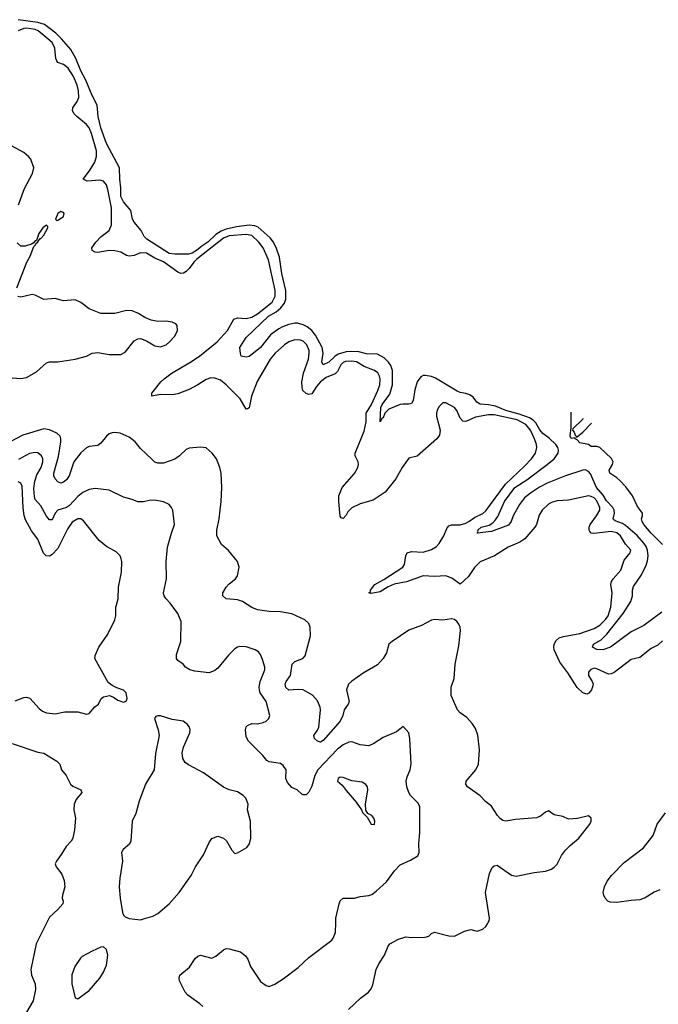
# Model space of a CAD drawing. Header units: inches. Extents: x 1473912 to 1647258, y 640388 to 773423.
# Tile 310 of 420: x 1532642 to 1537120, y 749426 to 756329. Entities that reach past the tile are written whole.
import ezdxf

# ---------------------------------------------------------------- set-up
doc = ezdxf.new("R2010")
doc.units = ezdxf.units.IN
doc.header["$MEASUREMENT"] = 0
doc.layers.add('B5734', color=7, linetype='Continuous')
doc.layers.add('B5735', color=7, linetype='Continuous')

msp = doc.modelspace()

# ---------------------------------------------------------------- linework, layer by layer
at = {"layer": 'B5734', "color": 5}
for points, elevation in [([(1532831.2, 750000), (1532756.9, 749850), (1532720.2, 749670), (1532723.6, 749630), (1532749.1, 749569.1), (1532753.4, 749530), (1532736.6, 749450), (1532689.7, 749370.3)], 740), ([(1533925.6, 749410), (1533904.8, 749430), (1533821.6, 749490), (1533802.4, 749510), (1533762.4, 749590), (1533759.6, 749610), (1533764.5, 749630), (1533833.1, 749686.9), (1533872.1, 749747.9), (1533890, 749762.8), (1533910, 749770.8), (1533990, 749750.5), (1534017.1, 749762.9), (1534070, 749807.7), (1534090, 749816.3), (1534110, 749815.5), (1534190, 749793.4), (1534224.7, 749764.7), (1534242, 749742), (1534260.7, 749690), (1534330, 749586), (1534370, 749558), (1534390, 749551), (1534430, 749566), (1534490, 749604.9), (1534595.5, 749684.5), (1534670, 749754.9), (1534830, 749874.8), (1534840.9, 749890), (1534857, 749930), (1534858, 750000)], 740), ([(1534947, 749390), (1535031.2, 749468.8), (1535088.6, 749511.4), (1535106.6, 749533.4), (1535118.3, 749561.7), (1535140.8, 749670), (1535160.7, 749710), (1535200.8, 749770), (1535225.7, 749834.3), (1535238, 749850), (1535297.4, 749882.6), (1535350, 749899.6), (1535390, 749894.9), (1535484.1, 749895.9), (1535510, 749904.7), (1535530, 749922), (1535550, 749930.8), (1535650, 749906), (1535690, 749904.7), (1535762, 749938), (1535806, 749950), (1535850, 749938.8), (1535890, 749953.4), (1535910, 749970.7), (1535922.9, 749990), (1535927.8, 750000)], 720)]:
    msp.add_lwpolyline(points, dxfattribs=dict(at, elevation=elevation))
at = {"layer": 'B5734', "color": 5, "elevation": 760}
msp.add_lwpolyline([(1533230, 749829.2), (1533210, 749826), (1533150, 749799.5), (1533079.7, 749760.3), (1533067, 749750), (1533028.2, 749691.8), (1533007.5, 749632.5), (1533006.4, 749570), (1533030, 749471), (1533050, 749464), (1533130, 749523), (1533204.5, 749610), (1533230, 749650.7), (1533250, 749701), (1533258.9, 749770), (1533251.1, 749811.1)], close=True, dxfattribs=at)
at = {"layer": 'B5735', "color": 5}
for points, elevation in [([(1537145.2, 752174.8), (1537018, 752082), (1536930, 752036.1), (1536785.3, 751930), (1536730, 751910.8), (1536690, 751913), (1536659.5, 751930), (1536665.6, 751950), (1536719.1, 751980.9), (1536758.8, 752021.2), (1536873.3, 752166.7), (1536926.7, 752250), (1536939.9, 752290), (1536939.9, 752330), (1536945.3, 752354.7), (1537002.1, 752437.9), (1537035.2, 752504.8), (1537044.8, 752535.2), (1537048.3, 752570), (1537043.2, 752610), (1537034.6, 752634.6), (1537019.1, 752659.1), (1536971.8, 752711.8), (1536890, 752783.4), (1536870, 752797.1), (1536816.5, 752816.4), (1536805.5, 752825.5), (1536802.8, 752830), (1536811.8, 752870), (1536810.5, 752890), (1536801.3, 752910), (1536756.8, 752956.8), (1536734.3, 752994.3), (1536686.6, 753050), (1536645.1, 753145.1), (1536630, 753162.5), (1536610, 753171.9), (1536590, 753169.8), (1536470, 753129.9), (1536340.3, 753079.7), (1536287.8, 753052.2), (1536223, 753010), (1536182.6, 752977.4), (1536145.5, 752930), (1536102, 752850), (1536088.9, 752810), (1536070, 752785.7), (1535950, 752740.5), (1535849.7, 752729.7), (1535856.9, 752743.1), (1535855.3, 752750), (1535878.5, 752770), (1535934.2, 752785.8), (1535959.2, 752800.8), (1535978.5, 752821.5), (1535994.4, 752845.6), (1536042.2, 752950), (1536114.8, 753050), (1536196.9, 753103.1), (1536341.4, 753210), (1536388.9, 753251.1), (1536417.1, 753290), (1536420.3, 753310), (1536415.1, 753330), (1536400.3, 753350), (1536355, 753395), (1536310, 753428.4), (1536290, 753453), (1536261.5, 753501.5), (1536241.6, 753521.6), (1536217.1, 753537.1), (1536144.4, 753564.4), (1536050, 753589.9), (1535978.5, 753618.5), (1535930, 753628.9), (1535870, 753633.4), (1535848.3, 753648.3), (1535821.7, 753681.7), (1535797.8, 753697.8), (1535770, 753708.4), (1535730, 753716), (1535710, 753725.6), (1535556.7, 753816.7), (1535530, 753827), (1535485.2, 753834.8), (1535470, 753833.4), (1535455.5, 753824.5), (1535429.6, 753790.4), (1535413.4, 753733.4), (1535401.8, 753658.2), (1535390, 753637.7), (1535370, 753632.5), (1535330, 753634), (1535310, 753629.9), (1535230, 753599.1), (1535201.7, 753570), (1535190, 753537.2), (1535184, 753536), (1535170, 753509.3), (1535174.7, 753610), (1535182.5, 753630), (1535237.5, 753702.5), (1535256, 753770), (1535256.7, 753870), (1535243.9, 753903.9), (1535227.7, 753927.7), (1535197.2, 753957.2), (1535150, 753982.8), (1535074, 753986), (1535019.5, 753999.5), (1534970, 754003.1), (1534930, 753999.3), (1534876.1, 753983.9), (1534852.2, 753967.8), (1534810, 753928.1), (1534769.1, 753909.1), (1534759.8, 753930), (1534768.9, 753990), (1534763.9, 754030), (1534716.7, 754116.7), (1534690, 754149.9), (1534656.6, 754176.6), (1534630, 754189.9), (1534590, 754201.1), (1534570, 754201.1), (1534530, 754191.9), (1534484.8, 754175.2), (1534459.5, 754160.5), (1534401.2, 754118.8), (1534330, 754030.9), (1534270, 753982), (1534250, 753968.3), (1534230, 753962.4), (1534195.3, 753970), (1534189.3, 753989.3), (1534186, 754030), (1534230, 754100.3), (1534387.5, 754250), (1534439.4, 754280.6), (1534472.3, 754307.7), (1534498.1, 754341.9), (1534508.5, 754370), (1534506.9, 754430), (1534479, 754550), (1534464.3, 754664.3), (1534443.7, 754723.7), (1534421.9, 754770), (1534398.6, 754798.6), (1534314.7, 754874.7), (1534290, 754884.4), (1534250, 754888.2), (1534162.6, 754877.4), (1534090, 754860.6), (1534053.8, 754846.2), (1534017.5, 754822.5), (1533961.4, 754770), (1533917.8, 754742.2), (1533882, 754710), (1533850, 754692), (1533826, 754686), (1533730, 754684.5), (1533690, 754689.9), (1533534.3, 754790), (1533515.6, 754810), (1533492.7, 754850), (1533445.2, 754910), (1533433.2, 754930), (1533420.9, 754990), (1533370, 755052.3), (1533350, 755089.4), (1533351.3, 755150), (1533343.5, 755210), (1533342.4, 755290), (1533250, 755461.1), (1533211.6, 755570), (1533191.7, 755650), (1533186, 755730), (1533150, 755796.9), (1533105.5, 755905.5), (1533070, 755970.9), (1533036.2, 756056.2), (1532999.5, 756119.5), (1532935.6, 756195.6), (1532894.8, 756234.8), (1532814.6, 756294.6), (1532769.7, 756309.7), (1532630, 756328.9)], 660), ([(1537150, 751975.1), (1537117, 751943), (1537070, 751920.3), (1536990, 751857), (1536930, 751843.1), (1536810, 751752.4), (1536790, 751743.1), (1536770, 751741.3), (1536690, 751778.6), (1536670, 751781.4), (1536645.8, 751774.2), (1536630, 751755.6), (1536629.3, 751730), (1536655.3, 751690), (1536662.4, 751670), (1536660.9, 751659.1), (1536650.5, 751630), (1536633.7, 751606.3), (1536618.8, 751601.2), (1536590, 751609.6), (1536550, 751646.6), (1536486.2, 751750), (1536430, 751825.6), (1536389.1, 751910), (1536386.2, 751930), (1536389.8, 751950.2), (1536403.9, 751976.1), (1536424.8, 751995.2), (1536455.4, 752004.6), (1536570, 752024.7), (1536670, 752060.6), (1536710, 752084.7), (1536750, 752122.6), (1536767.5, 752150), (1536786.4, 752210), (1536795.8, 752310), (1536788.1, 752370), (1536792.2, 752390), (1536803.2, 752410), (1536857.2, 752470), (1536880.5, 752539.5), (1536922.4, 752590), (1536927.6, 752610), (1536890, 752652.3), (1536854, 752710), (1536830, 752732.1), (1536790, 752740.7), (1536667.8, 752727.8), (1536650, 752729.8), (1536639.9, 752739.9), (1536634, 752750), (1536634.2, 752770), (1536641.6, 752790), (1536686.6, 752850), (1536709.8, 752890), (1536708.9, 752910), (1536690, 752954.8), (1536670, 752976.5), (1536650, 752987.1), (1536630, 752989.7), (1536490, 752960.5), (1536410, 752954.8), (1536370, 752943.5), (1536350, 752932.3), (1536305.2, 752890), (1536285.4, 752854.5), (1536264.9, 752790), (1536253.2, 752770), (1536185, 752690), (1536150, 752667), (1536067.4, 752630), (1535970.5, 752570), (1535871.5, 752528.5), (1535830.8, 752489.2), (1535790, 752425.7), (1535730, 752371.2), (1535672.8, 752412.8), (1535630, 752430.5), (1535550, 752426.1), (1535470.4, 752430.4), (1535353.3, 752386.7), (1535268.4, 752371.6), (1535226.4, 752353.6), (1535170, 752317), (1535106.9, 752306.9), (1535089.7, 752309.7), (1535100.9, 752319.1), (1535102.2, 752330), (1535132.1, 752370), (1535196.3, 752403.7), (1535327.3, 752490), (1535340.7, 752510), (1535349.6, 752570.4), (1535359, 752590), (1535390, 752599.3), (1535470, 752595.3), (1535530, 752614.7), (1535563.9, 752636.1), (1535584.2, 752655.8), (1535615.2, 752710), (1535637.2, 752762.8), (1535650, 752779.7), (1535670, 752786.8), (1535730, 752787.8), (1535770, 752798.8), (1535792.2, 752810), (1535830, 752839.5), (1535890, 752866.4), (1535910, 752884.8), (1536047.5, 753072.5), (1536182.3, 753197.7), (1536231.2, 753250), (1536259.9, 753290), (1536268.1, 753330), (1536265.6, 753350), (1536252.4, 753390), (1536224.6, 753450), (1536190.8, 753490), (1536130, 753523.4), (1535970, 753559), (1535930, 753558.1), (1535837.8, 753542.2), (1535770, 753512.4), (1535750, 753514.8), (1535730, 753534.3), (1535708.2, 753588.2), (1535690, 753609.7), (1535630, 753642), (1535610, 753643.6), (1535583.2, 753616.8), (1535569.3, 753590.7), (1535564.9, 753570), (1535565.2, 753550), (1535591.3, 753450), (1535584.6, 753415.4), (1535566.5, 753390), (1535430, 753269.5), (1535370, 753254), (1535323.8, 753190), (1535280.3, 753110), (1535204.2, 753015.8), (1535119.7, 752960.3), (1535030, 752934.3), (1534970, 752906.6), (1534942, 752878), (1534930, 752854.5), (1534910, 752832.3), (1534896.5, 752836.5), (1534890, 752848), (1534879.2, 752950), (1534880.4, 752990), (1534903.9, 753050), (1534990, 753146.2), (1535013.8, 753190), (1535018.2, 753210), (1535015.5, 753230), (1534993.1, 753270), (1534994.4, 753290), (1535056.9, 753443.1), (1535071.9, 753510), (1535071.5, 753570), (1535108.1, 753630), (1535153.7, 753730), (1535167.2, 753770), (1535170.4, 753810), (1535165.6, 753830), (1535152.5, 753852.5), (1535130.9, 753870), (1535058.3, 753898.2), (1535004, 753930), (1534970, 753936), (1534926.9, 753933.1), (1534910, 753926), (1534894, 753910), (1534870, 753863.5), (1534854.1, 753845.9), (1534790, 753820.3), (1534750.1, 753790), (1534722.3, 753757.7), (1534690, 753706.5), (1534670, 753702.1), (1534650, 753708.1), (1534626.7, 753730), (1534621.5, 753750), (1534620.1, 753790), (1534632.5, 753850), (1534665.9, 753950), (1534672.4, 753990), (1534670.9, 754010), (1534654.7, 754050), (1534630, 754074.1), (1534610, 754083), (1534570, 754083.4), (1534530, 754070.6), (1534498.6, 754050), (1534433.7, 753990), (1534399, 753950), (1534307.1, 753792.9), (1534267.4, 753690), (1534250, 753607), (1534238.7, 753601.3), (1534230, 753598.9), (1534187, 753670), (1534088.9, 753770), (1534050, 753801), (1534010, 753816.3), (1533982.4, 753817.6), (1533950, 753807.4), (1533892, 753768), (1533830, 753735.8), (1533750, 753706.8), (1533710, 753699), (1533630, 753701.2), (1533569.2, 753690), (1533568.5, 753710), (1533631.8, 753790), (1533655.5, 753810), (1533710, 753852), (1533835.1, 753924.9), (1533903.2, 753970), (1534027, 754070), (1534099, 754150), (1534144.4, 754230), (1534170, 754237.6), (1534230, 754234.3), (1534270, 754244.2), (1534310, 754266.2), (1534412.1, 754347.9), (1534432.9, 754390), (1534434.2, 754430), (1534386.3, 754646.3), (1534350, 754728.7), (1534318.1, 754770), (1534270, 754814.8), (1534230, 754822.9), (1534110, 754812.9), (1534070, 754797.1), (1533883.9, 754650), (1533862.4, 754630), (1533830, 754584), (1533810, 754563.9), (1533790, 754551.9), (1533770.7, 754549.3), (1533750, 754558.4), (1533650, 754631.5), (1533590, 754656.2), (1533530, 754691.7), (1533490, 754694.6), (1533443.3, 754676.7), (1533410, 754672.1), (1533390, 754675), (1533350, 754698.9), (1533310, 754708.2), (1533270, 754709.9), (1533190, 754697.1), (1533170, 754698.5), (1533149.8, 754709.8), (1533148.7, 754730), (1533176.2, 754770), (1533212.7, 754810), (1533268.4, 754850), (1533285.9, 754890), (1533285.9, 755010), (1533259.1, 755139.1), (1533250, 755170.7), (1533230, 755196.2), (1533203.2, 755203.2), (1533115.8, 755195.8), (1533085.7, 755210), (1533131.5, 755268.5), (1533167.5, 755330), (1533179.4, 755370), (1533181.3, 755410), (1533146.2, 755530), (1533130, 755570.7), (1533110, 755594.1), (1533042.9, 755650), (1533023.7, 755670), (1533012.5, 755690), (1533015.3, 755710), (1533045.1, 755754.9), (1533055.9, 755784.1), (1533054.7, 755830), (1533044.3, 755870), (1533019.9, 755930), (1532981.2, 755990), (1532950, 756015.4), (1532909.9, 756029.9), (1532901.1, 756041.1), (1532895.7, 756055.7), (1532887.9, 756130), (1532869, 756170), (1532770.3, 756250), (1532750, 756260.2), (1532690, 756270.4), (1532670, 756267.3), (1532630, 756251.2)], 680), ([(1532633.2, 755030), (1532675, 755145), (1532731.7, 755250), (1532740.4, 755290), (1532720.5, 755350), (1532703.6, 755370), (1532670, 755396.9), (1532584.4, 755444.4)], 720), ([(1532622.2, 754450), (1532692.1, 754627.9), (1532715.3, 754670), (1532741.2, 754738.8), (1532752.7, 754750), (1532757.2, 754762.8), (1532768, 754770), (1532766, 754774), (1532770, 754772), (1532784.7, 754795.3), (1532790, 754796), (1532810, 754818.8), (1532839, 754870), (1532839, 754879), (1532830, 754888), (1532803, 754870), (1532776.3, 754830), (1532758.8, 754781.2), (1532750, 754779), (1532737.3, 754762.7), (1532724.1, 754755.9), (1532679.5, 754740.5), (1532650, 754741.6), (1532624.2, 754764.2)], 720), ([(1532590, 753818.4), (1532650, 753812.6), (1532690, 753819.6), (1532759.6, 753860.4), (1532830, 753924.2), (1532850, 753930.3), (1532910, 753930.3), (1533030, 753948.9), (1533109.2, 753970), (1533150, 753990.3), (1533170, 753993.8), (1533190, 753994.7), (1533270, 753982.3), (1533350, 753981.7), (1533381.8, 753998.2), (1533443.3, 754076.7), (1533470, 754092.4), (1533490, 754094), (1533530, 754077.8), (1533590, 754043.2), (1533630, 754034.3), (1533668.3, 754050), (1533692.5, 754070), (1533729.8, 754110), (1533748.3, 754150), (1533745.6, 754185.6), (1533735.6, 754195.6), (1533710, 754207.6), (1533670, 754215.8), (1533610, 754213.3), (1533562.7, 754222.7), (1533520.1, 754240.1), (1533474, 754270), (1533430, 754286.9), (1533390, 754289.7), (1533310, 754269.7), (1533210, 754268.9), (1533130, 754301.2), (1533070, 754347.1), (1533030, 754364.7), (1532950, 754358.5), (1532890, 754374.3), (1532810, 754367.6), (1532750, 754397.7), (1532730, 754402.2), (1532650, 754383), (1532627.9, 754387.9)], 720), ([(1537149.8, 752650), (1537069.8, 752730), (1537019.3, 752790), (1537006, 752810), (1537001.2, 752830), (1537009, 752850), (1537009, 752870), (1536974.9, 752914.9), (1536938.8, 752990), (1536892.7, 753052.7), (1536850, 753097.4), (1536830, 753117), (1536779.2, 753150), (1536775, 753170), (1536799.7, 753210), (1536803.3, 753230), (1536792, 753252), (1536710, 753329.9), (1536690, 753335.7), (1536650, 753336.8), (1536630, 753350.6), (1536570, 753361.5), (1536550, 753383.5), (1536537, 753390), (1536537, 753397), (1536510, 753392.4), (1536502.9, 753410), (1536509.8, 753469.8), (1536509, 753570), (1536508, 753576.2)], 640), ([(1536592.3, 753533.5), (1536590, 753528.5), (1536520.5, 753459.5), (1536519.1, 753450), (1536530, 753437.3), (1536536.5, 753416.5), (1536544, 753410), (1536544, 753404), (1536550, 753404.9), (1536590, 753436.3), (1536650.6, 753501.2)], 640), ([(1535927.8, 750000), (1535932.8, 750010), (1535935.8, 750030), (1535908.3, 750210), (1535936.6, 750343.4), (1535954.2, 750385.8), (1535970, 750397.3), (1535990, 750400.7), (1536091.3, 750331.3), (1536123.9, 750323.9), (1536249.8, 750350.2), (1536330, 750360.3), (1536370, 750374), (1536390, 750387), (1536410, 750408.4), (1536440.8, 750470), (1536470, 750505.5), (1536501.3, 750538.7), (1536561.6, 750590), (1536639, 750690), (1536648.7, 750710), (1536648, 750730), (1536630, 750748), (1536552.5, 750727.5), (1536490, 750722.9), (1536450, 750742.4), (1536390, 750755.1), (1536350, 750781.6), (1536330, 750774), (1536294.2, 750745.8), (1536266.8, 750733.2), (1536117.7, 750722.2), (1536050, 750709.6), (1536030, 750715.1), (1536010, 750729.6), (1535993.3, 750750), (1535950, 750814), (1535907, 750847), (1535870, 750886.6), (1535780.9, 750950), (1535769.4, 750970), (1535772.3, 750990), (1535840.7, 751070), (1535858.4, 751110), (1535865.1, 751210), (1535853.4, 751313.4), (1535838.9, 751358.9), (1535814.9, 751394.9), (1535776.9, 751436.9), (1535729.7, 751469.7), (1535712.3, 751490), (1535667, 751590), (1535667, 751650), (1535687.6, 751710), (1535695.8, 751810), (1535720.3, 751939.7), (1535732.5, 752047.5), (1535730.4, 752070), (1535722, 752090), (1535710, 752107.2), (1535690, 752123.4), (1535670, 752129.1), (1535610, 752118.3), (1535550, 752124.2), (1535530, 752120.2), (1535459, 752081), (1535370, 752049.9), (1535253, 751970), (1535230.7, 751950), (1535213.7, 751890), (1535190.4, 751850), (1535150, 751806), (1535050, 751747.6), (1534970, 751691.6), (1534947.2, 751670), (1534933.4, 751630), (1534951.8, 751550), (1534944.9, 751530), (1534917.6, 751490), (1534908.5, 751450), (1534888.3, 751410), (1534770, 751275.6), (1534750, 751264), (1534730, 751271.3), (1534709.7, 751290), (1534705.1, 751310), (1534731.2, 751348.8), (1534739.1, 751370), (1534751, 751490), (1534749.9, 751510), (1534730, 751553.3), (1534694.1, 751594.1), (1534630, 751629.8), (1534590, 751634.1), (1534530, 751627.2), (1534507.4, 751647.4), (1534502.3, 751670), (1534510.8, 751690), (1534541.2, 751730), (1534552.4, 751810), (1534571.4, 751828.6), (1534627.3, 751850), (1534644, 751870), (1534681, 752010), (1534679.7, 752070), (1534670, 752096), (1534641, 752121), (1534550, 752162.9), (1534470, 752176.4), (1534390, 752178.7), (1534308.9, 752191.1), (1534270, 752207), (1534204.2, 752250), (1534170, 752260.5), (1534090, 752269.7), (1534066.9, 752290), (1534066, 752310), (1534090, 752350.4), (1534110, 752373.7), (1534155.6, 752410), (1534169.6, 752430), (1534181.1, 752490), (1534169.6, 752530), (1534107, 752607), (1534057.2, 752650), (1534024.5, 752710), (1534023.6, 752750), (1534039.7, 752830), (1534055.1, 752950), (1534058.9, 753050), (1534054.5, 753150), (1534046.2, 753190), (1534022, 753250), (1533990.7, 753290.7), (1533950, 753326.3), (1533910, 753332.1), (1533830, 753324.4), (1533810, 753315.4), (1533762, 753270), (1533730, 753247.2), (1533650, 753219.1), (1533610, 753220.5), (1533590, 753227.8), (1533570, 753245.6), (1533490, 753323.5), (1533450.4, 753370.4), (1533410, 753401.8), (1533346, 753430), (1533310, 753435), (1533290, 753432.9), (1533270, 753425), (1533250, 753409.8), (1533210, 753361), (1533190, 753344.7), (1533130, 753335.8), (1533110, 753328.3), (1533070, 753291.9), (1533021.7, 753230), (1532989.1, 753130), (1532970, 753104), (1532950, 753086.3), (1532930, 753079.6), (1532910, 753089.6), (1532890, 753109.6), (1532880.8, 753130), (1532880.6, 753150), (1532912.7, 753267.3), (1532929.1, 753369.1), (1532929.8, 753390), (1532924.5, 753410), (1532902.6, 753430), (1532850, 753453.6), (1532810, 753460.9), (1532664.1, 753415.9), (1532570, 753368.1)], 720), ([(1534858, 750000), (1534858.4, 750030), (1534883, 750130), (1534890, 750150.7), (1534909.3, 750170), (1534990, 750170.3), (1535030, 750181.7), (1535090, 750188.4), (1535110, 750195.8), (1535141.9, 750218.1), (1535214.7, 750285.3), (1535270, 750362.6), (1535310, 750404.4), (1535383.2, 750436.8), (1535433.2, 750466.8), (1535444, 750490), (1535441.6, 750550), (1535447.4, 750630), (1535448, 750810), (1535436.5, 750836.5), (1535383, 750890), (1535369.7, 750910), (1535357.4, 750950), (1535352.8, 750990), (1535358.3, 751021.7), (1535379.6, 751070), (1535387.5, 751112.5), (1535378, 751290), (1535369.5, 751329.5), (1535330, 751374), (1535284.7, 751335.3), (1535190, 751295.8), (1535126.1, 751253.9), (1535090, 751238.3), (1535030, 751244.4), (1534970, 751265.1), (1534950, 751263.1), (1534910, 751246), (1534870, 751213.6), (1534731.8, 751070), (1534710.9, 751030), (1534690, 750955.3), (1534670, 750914), (1534650, 750895.3), (1534630, 750895.3), (1534620.2, 750900.2), (1534588, 750930), (1534550, 750945.2), (1534520.7, 750980.7), (1534508.6, 751010), (1534509.7, 751070), (1534490, 751100.5), (1534470, 751114), (1534390, 751124.7), (1534374.5, 751134.5), (1534347.4, 751170), (1534246.9, 751270), (1534230, 751301.2), (1534224.8, 751350), (1534229.8, 751370.2), (1534239.1, 751380.9), (1534270, 751394.6), (1534310, 751392.6), (1534350, 751400.7), (1534370, 751410.3), (1534389.7, 751430), (1534394.8, 751450), (1534369.8, 751550), (1534328.8, 751610), (1534322.5, 751630), (1534320.7, 751650), (1534326.9, 751690), (1534361.2, 751770), (1534360.3, 751790), (1534344.4, 751844.4), (1534330, 751879.3), (1534316.8, 751896.8), (1534292.2, 751912.2), (1534230, 751932.8), (1534186.2, 751933.8), (1534170, 751929.4), (1534150, 751917.2), (1534106.9, 751873.1), (1534030, 751782.7), (1534010, 751766), (1533970, 751749.3), (1533870, 751760.7), (1533835.3, 751770), (1533805.2, 751790), (1533789.2, 751810), (1533750, 751836), (1533740.7, 751850), (1533742.3, 751877.7), (1533772, 751970), (1533773.3, 752110), (1533750, 752166.6), (1533698, 752238), (1533667.3, 752270), (1533654, 752290), (1533649.7, 752310), (1533672, 752410), (1533668.2, 752530), (1533678.3, 752630), (1533705.1, 752730), (1533727.6, 752790), (1533714.5, 752890), (1533706.6, 752910), (1533689.7, 752929.7), (1533649.7, 752949.7), (1533590, 752959.7), (1533550, 752957.4), (1533510, 752948.3), (1533470, 752948.2), (1533430, 752965.6), (1533370, 752981.6), (1533270, 753031.6), (1533170, 753042.7), (1533130, 753035.9), (1533084.9, 753015.1), (1533050, 752986), (1532990, 752922.5), (1532970, 752909.9), (1532908.5, 752890), (1532891.5, 752870), (1532870, 752822.9), (1532850, 752822), (1532830, 752847.1), (1532790, 752919.7), (1532750, 752964.7), (1532745, 752985), (1532741.3, 753041.3), (1532747.4, 753092.6), (1532762.6, 753137.4), (1532792.7, 753190), (1532804.7, 753230), (1532804.1, 753250), (1532795.6, 753270), (1532770, 753291.1), (1532750, 753294.8), (1532710, 753287.6), (1532633.6, 753246.4)], 740), ([(1532610, 751554.4), (1532670, 751577.6), (1532690, 751579.3), (1532711.7, 751571.7), (1532778.8, 751498.8), (1532801.8, 751481.8), (1532830, 751470.2), (1532890, 751463.2), (1532957.2, 751477.2), (1533050, 751476.4), (1533110, 751460.7), (1533130, 751464), (1533169.6, 751510.4), (1533194, 751530), (1533214, 751570), (1533230, 751580.7), (1533270.7, 751590.7), (1533299.1, 751579.1), (1533330, 751558), (1533370, 751544.7), (1533388.4, 751551.6), (1533395.3, 751570), (1533388.7, 751610), (1533370, 751628.7), (1533323.7, 751643.7), (1533290, 751661.2), (1533262.9, 751682.9), (1533169.4, 751850), (1533170, 751872), (1533196, 751930), (1533259.3, 752020.7), (1533310, 752122), (1533315.6, 752150), (1533315.6, 752210), (1533332.5, 752267.5), (1533335.1, 752350), (1533354.5, 752454.5), (1533357.6, 752530), (1533354, 752550), (1533347, 752570), (1533318.8, 752598.8), (1533250, 752635.6), (1533198.2, 752678.2), (1533090, 752815.8), (1533069.7, 752829.7), (1533050, 752829.8), (1533010, 752806.4), (1532978.4, 752761.6), (1532910, 752621.4), (1532870, 752578.4), (1532850, 752568.8), (1532828, 752570), (1532808.7, 752588.7), (1532770, 752686), (1532724.8, 752744.8), (1532681.6, 752821.6), (1532672.6, 752852.6), (1532666.5, 752906.5), (1532658.4, 753058.4), (1532650, 753078.9), (1532630, 753089.8)], 760), ([(1532590, 751254), (1532770, 751194.4), (1532810, 751185.7), (1532902.8, 751130), (1532922.8, 751110), (1532934.8, 751070), (1532968, 751030), (1532997.1, 750970), (1533014.3, 750954.3), (1533070.8, 750930), (1533077.3, 750910), (1533038, 750862), (1533024.4, 750830), (1533020.4, 750790), (1533032.2, 750730), (1533025.7, 750650), (1533015.3, 750590), (1533003.8, 750570), (1532967, 750533), (1532937.5, 750482.5), (1532899.3, 750430), (1532890.5, 750410), (1532897.1, 750390), (1532938.2, 750338.2), (1532953.9, 750293.9), (1532958, 750250), (1532941.6, 750190), (1532940.5, 750170), (1532947.3, 750150), (1532944, 750130), (1532910, 750089.6), (1532850, 750038), (1532831.2, 750000)], 740), ([(1537130, 750227.6), (1537090, 750211.3), (1537028.2, 750171.8), (1536990, 750158.5), (1536930, 750154.8), (1536830, 750139.1), (1536783.1, 750143.1), (1536766, 750150), (1536747, 750170), (1536737, 750190), (1536734, 750210), (1536742, 750250), (1536761.3, 750290), (1536791.1, 750330), (1536880, 750420), (1537017.1, 750522.9), (1537082.9, 750610), (1537112.1, 750690), (1537170, 750767.9)], 680)]:
    msp.add_lwpolyline(points, dxfattribs=dict(at, elevation=elevation))
for points, elevation in [([(1532930, 754983.7), (1532908.2, 754970), (1532892, 754930), (1532902, 754922), (1532910, 754922.8), (1532949.2, 754950), (1532953.6, 754970), (1532950, 754976)], 720), ([(1533630, 751449.2), (1533611, 751449), (1533596.9, 751443.1), (1533586, 751430), (1533613, 751350), (1533620.5, 751310), (1533595.2, 751184.8), (1533583.8, 751070), (1533523.8, 750970), (1533480.3, 750850), (1533457.2, 750762.8), (1533430.6, 750710), (1533422, 750570), (1533412.1, 750547.9), (1533367.8, 750512.2), (1533355.2, 750490), (1533363.6, 750430), (1533344.9, 750310), (1533340.4, 750250), (1533345.3, 750170), (1533361.6, 750070), (1533370.4, 750050.4), (1533380.3, 750040.3), (1533410, 750027.3), (1533490, 750019.1), (1533510, 750024.9), (1533575.3, 750044.7), (1533610, 750062), (1533688.8, 750131.2), (1533759.6, 750210), (1533843.6, 750330), (1533874.5, 750390), (1533930, 750474.8), (1533970, 750560.7), (1533990, 750587.3), (1534030, 750604.9), (1534070.8, 750590), (1534091.8, 750571.8), (1534130, 750506), (1534150, 750482.8), (1534170, 750486.8), (1534235.1, 750524.9), (1534254, 750550), (1534263, 750590), (1534260.4, 750710), (1534238.7, 750790), (1534242.9, 750830), (1534227.6, 750870), (1534209.5, 750890), (1534170, 750915.1), (1534110, 750929.7), (1534070, 750948.5), (1533930, 751048.2), (1533824.8, 751104.8), (1533802.2, 751122.2), (1533786.3, 751150), (1533781, 751190), (1533790.9, 751229.1), (1533834.5, 751330), (1533837, 751350), (1533832, 751370), (1533816, 751390), (1533788, 751410), (1533710, 751422.7)], 760), ([(1534890, 751018.7), (1534874, 751010), (1534870.7, 750990), (1534903.4, 750963.4), (1534930, 750923.8), (1535002, 750842), (1535038, 750790), (1535046, 750770), (1535078, 750738), (1535106.8, 750690), (1535130, 750686), (1535131.6, 750710), (1535124, 750730), (1535110, 750748.7), (1535083.1, 750763.1), (1535068, 750788), (1535066, 750830), (1535082, 750930), (1535079.6, 750950), (1535070, 750966), (1535042.6, 750982.6), (1534970, 750993.7), (1534910, 751015.8)], 760)]:
    msp.add_lwpolyline(points, close=True, dxfattribs=dict(at, elevation=elevation))

doc.saveas('drawing.dxf')
